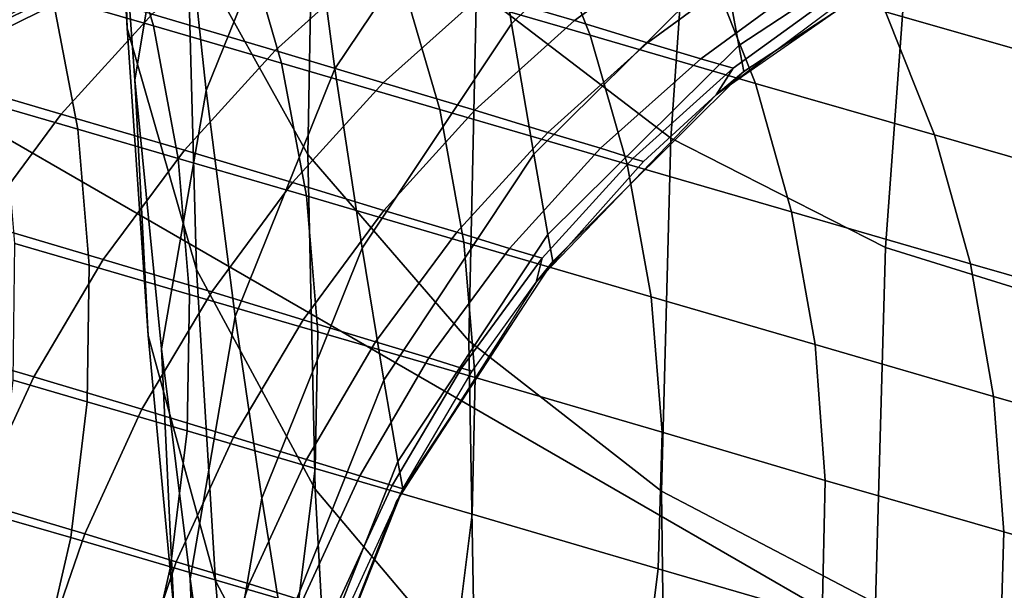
# Model space of a CAD drawing. Extents: x -43.1 to 43.1, y -41.3 to 41.3.
# Tile 424 of 656: x 0.5859 to 0.741, y -0.711 to -0.6211. Entities that reach past the tile are written whole.
import ezdxf

# ---------------------------------------------------------------- set-up
doc = ezdxf.new("R2010")
doc.units = 0
for name, color, linetype in [('CABLE', 18, 'CONTINUOUS'), ('CEILING_SUPPORT', 254, 'CONTINUOUS'), ('METAL_BASE', 254, 'CONTINUOUS')]:
    doc.layers.add(name, color=color, linetype=linetype)

msp = doc.modelspace()

# ---------------------------------------------------------------- linework, layer by layer
at = {"layer": 'CABLE'}
for points in [[(0.5984, -0.5315, 81.2955), (0.6006, -0.5828, 81.1676), (0.6029, -0.6225, 81.1835), (0.6012, -0.5708, 81.3125)], [(0.607, -0.5431, 81.152), (0.6108, -0.5904, 81.0225), (0.6041, -0.6306, 81.0366), (0.6006, -0.5828, 81.1676)], [(0.6262, -0.5523, 81.0094), (0.6309, -0.5937, 80.8812), (0.6153, -0.6323, 80.8925), (0.6108, -0.5904, 81.0225)], [(0.613, -0.5536, 81.4558), (0.6124, -0.6083, 81.3289), (0.6313, -0.6424, 81.3438), (0.6323, -0.5873, 81.4712)], [(0.6542, -0.5591, 80.8713), (0.6591, -0.5939, 80.7446), (0.6356, -0.6289, 80.7527), (0.6309, -0.5937, 80.8812)], [(0.6617, -0.5593, 81.6095), (0.6579, -0.6164, 81.4843), (0.6885, -0.6398, 81.4948), (0.6925, -0.5825, 81.6197)], [(0.689, -0.5646, 80.7381), (0.6935, -0.5923, 80.6127), (0.6634, -0.6218, 80.6176), (0.6591, -0.5939, 80.7446)], [(0.6012, -0.5708, 81.3125), (0.6029, -0.6225, 81.1835), (0.6138, -0.6605, 81.1989), (0.6124, -0.6083, 81.3289)], [(0.6006, -0.5828, 81.1676), (0.6041, -0.6306, 81.0366), (0.6062, -0.6709, 81.051), (0.6029, -0.6225, 81.1835)], [(0.6925, -0.5825, 81.6197), (0.6885, -0.6398, 81.4948), (0.7223, -0.657, 81.5025), (0.7265, -0.5996, 81.6269)], [(0.6323, -0.5873, 81.4712), (0.6313, -0.6424, 81.3438), (0.6567, -0.6717, 81.3567), (0.6579, -0.6164, 81.4843)], [(0.6108, -0.5904, 81.0225), (0.6153, -0.6323, 80.8925), (0.6083, -0.673, 80.9048), (0.6041, -0.6306, 81.0366)], [(0.7318, -0.5898, 80.4842), (0.7341, -0.6023, 80.3567), (0.6992, -0.6252, 80.3578), (0.6969, -0.6126, 80.4865)], [(0.6309, -0.5937, 80.8812), (0.6356, -0.6289, 80.7527), (0.6199, -0.6679, 80.7621), (0.6153, -0.6323, 80.8925)], [(0.6935, -0.5923, 80.6127), (0.6969, -0.6126, 80.4865), (0.6669, -0.6423, 80.4898), (0.6634, -0.6218, 80.6176)], [(0.6591, -0.5939, 80.7446), (0.6634, -0.6218, 80.6176), (0.6399, -0.6571, 80.6238), (0.6356, -0.6289, 80.7527)], [(0.6758, -0.6236, 71.0574), (0.6462, -0.615, 70.8585), (0.6384, -0.5956, 70.8603), (0.6681, -0.6042, 71.0595)], [(0.607, -0.6221, 70.4577), (0.5911, -0.6175, 70.2569), (0.5851, -0.5972, 70.2577), (0.601, -0.6018, 70.4587)], [(0.7265, -0.5996, 81.6269), (0.7223, -0.657, 81.5025), (0.7579, -0.6681, 81.5073), (0.7622, -0.6105, 81.6311)], [(0.5749, -0.6254, 29.9613), (0.6077, -0.6095, 29.8823), (0.6168, -0.6007, 29.8886), (0.5843, -0.6163, 29.9667)], [(0.6272, -0.628, 70.6577), (0.607, -0.6221, 70.4577), (0.601, -0.6018, 70.4587), (0.6213, -0.6077, 70.659)], [(0.7341, -0.6023, 80.3567), (0.7349, -0.6064, 80.2289), (0.7, -0.6293, 80.2289), (0.6992, -0.6252, 80.3578)], [(0.7842, -0.6376, 71.6685), (0.7223, -0.6199, 71.3656), (0.7129, -0.6016, 71.3684), (0.7748, -0.6193, 71.6716)], [(0.7018, -0.6312, 71.2108), (0.6758, -0.6236, 71.0574), (0.6681, -0.6042, 71.0595), (0.6941, -0.6118, 71.2131)], [(0.5576, -0.6285, 30.0459), (0.5843, -0.6163, 29.9667), (0.5916, -0.605, 29.9716), (0.5652, -0.617, 30.0497)], [(0.6418, -0.6119, 72.5825), (0.6225, -0.6062, 72.4668), (0.6068, -0.6203, 72.4689), (0.6262, -0.626, 72.5844)], [(0.6902, -0.609, 72.8118), (0.6758, -0.6047, 72.6962), (0.6589, -0.617, 72.698), (0.6733, -0.6213, 72.8134)], [(0.6521, -0.6353, 70.8569), (0.6272, -0.628, 70.6577), (0.6213, -0.6077, 70.659), (0.6462, -0.615, 70.8585)], [(0.6956, -0.633, 73.2739), (0.7, -0.6293, 80.2289), (0.7349, -0.6064, 80.2289), (0.7291, -0.6096, 73.2739)], [(0.6124, -0.6083, 81.3289), (0.6138, -0.6605, 81.1989), (0.6325, -0.6951, 81.2131), (0.6313, -0.6424, 81.3438)], [(0.7017, -0.6124, 72.9274), (0.6902, -0.609, 72.8118), (0.6733, -0.6213, 72.8134), (0.6848, -0.6248, 72.9286)], [(0.564, -0.6322, 29.9559), (0.5971, -0.6159, 29.8759), (0.6077, -0.6095, 29.8823), (0.5749, -0.6254, 29.9613)], [(0.6589, -0.617, 72.698), (0.6418, -0.6119, 72.5825), (0.6262, -0.626, 72.5844), (0.6432, -0.6311, 72.6996)], [(0.7101, -0.6149, 73.0429), (0.7017, -0.6124, 72.9274), (0.6848, -0.6248, 72.9286), (0.6932, -0.6273, 73.0437)], [(0.73, -0.6393, 71.3631), (0.7018, -0.6312, 71.2108), (0.6941, -0.6118, 71.2131), (0.7223, -0.6199, 71.3656)], [(0.6969, -0.6126, 80.4865), (0.6992, -0.6252, 80.3578), (0.6691, -0.655, 80.3595), (0.6669, -0.6423, 80.4898)], [(0.6068, -0.6203, 72.4689), (0.5855, -0.6141, 72.3531), (0.5712, -0.6298, 72.355), (0.5925, -0.636, 72.4706)], [(0.5951, -0.6384, 70.2563), (0.5834, -0.635, 70.0551), (0.5794, -0.6141, 70.0555), (0.5911, -0.6175, 70.2569)], [(0.6816, -0.6439, 71.0556), (0.6521, -0.6353, 70.8569), (0.6462, -0.615, 70.8585), (0.6758, -0.6236, 71.0574)], [(0.7152, -0.6165, 73.1584), (0.7101, -0.6149, 73.0429), (0.6932, -0.6273, 73.0437), (0.6983, -0.6288, 73.1588)], [(0.5522, -0.6364, 29.9505), (0.5856, -0.6197, 29.8697), (0.5971, -0.6159, 29.8759), (0.564, -0.6322, 29.9559)], [(0.6733, -0.6213, 72.8134), (0.6589, -0.617, 72.698), (0.6432, -0.6311, 72.6996), (0.6576, -0.6354, 72.8147)], [(0.6579, -0.6164, 81.4843), (0.6567, -0.6717, 81.3567), (0.687, -0.6954, 81.3673), (0.6885, -0.6398, 81.4948)], [(0.717, -0.617, 73.2739), (0.7152, -0.6165, 73.1584), (0.6983, -0.6288, 73.1588), (0.6956, -0.633, 73.2739)], [(0.6109, -0.643, 70.4568), (0.5951, -0.6384, 70.2563), (0.5911, -0.6175, 70.2569), (0.607, -0.6221, 70.4577)], [(0.7917, -0.657, 71.6657), (0.73, -0.6393, 71.3631), (0.7223, -0.6199, 71.3656), (0.7842, -0.6376, 71.6685)], [(0.6262, -0.626, 72.5844), (0.6068, -0.6203, 72.4689), (0.5925, -0.636, 72.4706), (0.6119, -0.6417, 72.586)], [(0.6848, -0.6248, 72.9286), (0.6733, -0.6213, 72.8134), (0.6576, -0.6354, 72.8147), (0.6691, -0.6389, 72.9296)], [(0.6029, -0.6225, 81.1835), (0.6062, -0.6709, 81.051), (0.6168, -0.7095, 81.0651), (0.6138, -0.6605, 81.1989)], [(0.6311, -0.6489, 70.6566), (0.6109, -0.643, 70.4568), (0.607, -0.6221, 70.4577), (0.6272, -0.628, 70.6577)], [(0.6634, -0.6218, 80.6176), (0.6669, -0.6423, 80.4898), (0.6433, -0.6779, 80.494), (0.6399, -0.6571, 80.6238)], [(0.6932, -0.6273, 73.0437), (0.6848, -0.6248, 72.9286), (0.6691, -0.6389, 72.9296), (0.6774, -0.6414, 73.0444)], [(0.7075, -0.6514, 71.2087), (0.6816, -0.6439, 71.0556), (0.6758, -0.6236, 71.0574), (0.7018, -0.6312, 71.2108)], [(0.6432, -0.6311, 72.6996), (0.6262, -0.626, 72.5844), (0.6119, -0.6417, 72.586), (0.6289, -0.6468, 72.701)], [(0.6992, -0.6252, 80.3578), (0.7, -0.6293, 80.2289), (0.6699, -0.6592, 80.2289), (0.6691, -0.655, 80.3595)], [(0.6983, -0.6288, 73.1588), (0.6932, -0.6273, 73.0437), (0.6774, -0.6414, 73.0444), (0.6825, -0.643, 73.1592)], [(0.6356, -0.6289, 80.7527), (0.6399, -0.6571, 80.6238), (0.6241, -0.6965, 80.6311), (0.6199, -0.6679, 80.7621)], [(0.6559, -0.6562, 70.8556), (0.6311, -0.6489, 70.6566), (0.6272, -0.628, 70.6577), (0.6521, -0.6353, 70.8569)], [(0.6673, -0.6625, 73.2739), (0.6699, -0.6592, 80.2289), (0.7, -0.6293, 80.2289), (0.6956, -0.633, 73.2739)], [(0.6956, -0.633, 73.2739), (0.6983, -0.6288, 73.1588), (0.6825, -0.643, 73.1592), (0.6842, -0.6435, 73.2739)], [(0.5925, -0.636, 72.4706), (0.5712, -0.6298, 72.355), (0.5585, -0.6469, 72.3565), (0.5798, -0.6532, 72.472)], [(0.6041, -0.6306, 81.0366), (0.6083, -0.673, 80.9048), (0.6102, -0.7139, 80.9175), (0.6062, -0.6709, 81.051)], [(0.6153, -0.6323, 80.8925), (0.6199, -0.6679, 80.7621), (0.6128, -0.7092, 80.7723), (0.6083, -0.673, 80.9048)], [(0.6576, -0.6354, 72.8147), (0.6432, -0.6311, 72.6996), (0.6289, -0.6468, 72.701), (0.6433, -0.6512, 72.8158)], [(0.7357, -0.6596, 71.3609), (0.7075, -0.6514, 71.2087), (0.7018, -0.6312, 71.2108), (0.73, -0.6393, 71.3631)], [(0.5969, -0.6598, 70.2557), (0.5852, -0.6564, 70.0547), (0.5834, -0.635, 70.0551), (0.5951, -0.6384, 70.2563)], [(0.6691, -0.6389, 72.9296), (0.6576, -0.6354, 72.8147), (0.6433, -0.6512, 72.8158), (0.6548, -0.6546, 72.9305)], [(0.6854, -0.6648, 71.054), (0.6559, -0.6562, 70.8556), (0.6521, -0.6353, 70.8569), (0.6816, -0.6439, 71.0556)], [(0.6119, -0.6417, 72.586), (0.5925, -0.636, 72.4706), (0.5798, -0.6532, 72.472), (0.5991, -0.6589, 72.5872)], [(0.6127, -0.6644, 70.4561), (0.5969, -0.6598, 70.2557), (0.5951, -0.6384, 70.2563), (0.6109, -0.643, 70.4568)], [(0.6774, -0.6414, 73.0444), (0.6691, -0.6389, 72.9296), (0.6548, -0.6546, 72.9305), (0.6631, -0.6572, 73.045)], [(0.6885, -0.6398, 81.4948), (0.687, -0.6954, 81.3673), (0.7207, -0.713, 81.3752), (0.7223, -0.657, 81.5025)], [(0.7973, -0.6773, 71.6633), (0.7357, -0.6596, 71.3609), (0.73, -0.6393, 71.3631), (0.7917, -0.657, 71.6657)], [(0.6289, -0.6468, 72.701), (0.6119, -0.6417, 72.586), (0.5991, -0.6589, 72.5872), (0.6162, -0.664, 72.7021)], [(0.6825, -0.643, 73.1592), (0.6774, -0.6414, 73.0444), (0.6631, -0.6572, 73.045), (0.6682, -0.6587, 73.1595)], [(0.6329, -0.6703, 70.6557), (0.6127, -0.6644, 70.4561), (0.6109, -0.643, 70.4568), (0.6311, -0.6489, 70.6566)], [(0.6313, -0.6424, 81.3438), (0.6325, -0.6951, 81.2131), (0.6576, -0.7249, 81.2255), (0.6567, -0.6717, 81.3567)], [(0.6669, -0.6423, 80.4898), (0.6691, -0.655, 80.3595), (0.6455, -0.6907, 80.3616), (0.6433, -0.6779, 80.494)], [(0.6842, -0.6435, 73.2739), (0.6825, -0.643, 73.1592), (0.6682, -0.6587, 73.1595), (0.6673, -0.6625, 73.2739)], [(0.7112, -0.6723, 71.207), (0.6854, -0.6648, 71.054), (0.6816, -0.6439, 71.0556), (0.7075, -0.6514, 71.2087)], [(0.6433, -0.6512, 72.8158), (0.6289, -0.6468, 72.701), (0.6162, -0.664, 72.7021), (0.6306, -0.6684, 72.8167)], [(0.6577, -0.6775, 70.8545), (0.6329, -0.6703, 70.6557), (0.6311, -0.6489, 70.6566), (0.6559, -0.6562, 70.8556)], [(0.6548, -0.6546, 72.9305), (0.6433, -0.6512, 72.8158), (0.6306, -0.6684, 72.8167), (0.642, -0.6719, 72.9312)], [(0.7393, -0.6805, 71.3591), (0.7112, -0.6723, 71.207), (0.7075, -0.6514, 71.2087), (0.7357, -0.6596, 71.3609)], [(0.5991, -0.6589, 72.5872), (0.5798, -0.6532, 72.472), (0.5688, -0.6717, 72.4731), (0.5882, -0.6774, 72.5882)], [(0.6631, -0.6572, 73.045), (0.6548, -0.6546, 72.9305), (0.642, -0.6719, 72.9312), (0.6504, -0.6744, 73.0455)], [(0.6691, -0.655, 80.3595), (0.6699, -0.6592, 80.2289), (0.6463, -0.695, 80.2289), (0.6455, -0.6907, 80.3616)], [(0.5966, -0.6813, 70.2553), (0.5849, -0.6779, 70.0544), (0.5852, -0.6564, 70.0547), (0.5969, -0.6598, 70.2557)], [(0.6399, -0.6571, 80.6238), (0.6433, -0.6779, 80.494), (0.6275, -0.7176, 80.4989), (0.6241, -0.6965, 80.6311)], [(0.6682, -0.6587, 73.1595), (0.6631, -0.6572, 73.045), (0.6504, -0.6744, 73.0455), (0.6555, -0.676, 73.1597)], [(0.6871, -0.6861, 71.0528), (0.6577, -0.6775, 70.8545), (0.6559, -0.6562, 70.8556), (0.6854, -0.6648, 71.054)], [(0.7223, -0.657, 81.5025), (0.7207, -0.713, 81.3752), (0.7561, -0.7242, 81.3804), (0.7579, -0.6681, 81.5073)], [(0.6162, -0.664, 72.7021), (0.5991, -0.6589, 72.5872), (0.5882, -0.6774, 72.5882), (0.6052, -0.6825, 72.7029)], [(0.6673, -0.6625, 73.2739), (0.6682, -0.6587, 73.1595), (0.6555, -0.676, 73.1597), (0.6572, -0.6765, 73.2739)], [(0.6123, -0.6859, 70.4556), (0.5966, -0.6813, 70.2553), (0.5969, -0.6598, 70.2557), (0.6127, -0.6644, 70.4561)], [(0.6138, -0.6605, 81.1989), (0.6168, -0.7095, 81.0651), (0.6352, -0.7446, 81.0782), (0.6325, -0.6951, 81.2131)], [(0.6453, -0.697, 73.2739), (0.6453, -0.697, 80.2289), (0.6699, -0.6592, 80.2289), (0.6673, -0.6625, 73.2739)], [(0.8009, -0.6982, 71.6613), (0.7393, -0.6805, 71.3591), (0.7357, -0.6596, 71.3609), (0.7973, -0.6773, 71.6633)], [(0.6306, -0.6684, 72.8167), (0.6162, -0.664, 72.7021), (0.6052, -0.6825, 72.7029), (0.6196, -0.6869, 72.8174)], [(0.6325, -0.6918, 70.655), (0.6123, -0.6859, 70.4556), (0.6127, -0.6644, 70.4561), (0.6329, -0.6703, 70.6557)], [(0.7128, -0.6937, 71.2057), (0.6871, -0.6861, 71.0528), (0.6854, -0.6648, 71.054), (0.7112, -0.6723, 71.207)], [(0.6199, -0.6679, 80.7621), (0.6241, -0.6965, 80.6311), (0.6169, -0.7383, 80.639), (0.6128, -0.7092, 80.7723)], [(0.642, -0.6719, 72.9312), (0.6306, -0.6684, 72.8167), (0.6196, -0.6869, 72.8174), (0.6311, -0.6904, 72.9317)], [(0.6062, -0.6709, 81.051), (0.6102, -0.7139, 80.9175), (0.6206, -0.7531, 80.9299), (0.6168, -0.7095, 81.0651)], [(0.6572, -0.699, 70.8538), (0.6325, -0.6918, 70.655), (0.6329, -0.6703, 70.6557), (0.6577, -0.6775, 70.8545)], [(0.5882, -0.6774, 72.5882), (0.5688, -0.6717, 72.4731), (0.5598, -0.6912, 72.4737), (0.5791, -0.697, 72.5887)], [(0.6504, -0.6744, 73.0455), (0.642, -0.6719, 72.9312), (0.6311, -0.6904, 72.9317), (0.6395, -0.693, 73.0458)], [(0.6567, -0.6717, 81.3567), (0.6576, -0.7249, 81.2255), (0.6877, -0.749, 81.2358), (0.687, -0.6954, 81.3673)], [(0.7409, -0.7018, 71.3577), (0.7128, -0.6937, 71.2057), (0.7112, -0.6723, 71.207), (0.7393, -0.6805, 71.3591)], [(0.6083, -0.673, 80.9048), (0.6128, -0.7092, 80.7723), (0.6145, -0.7507, 80.7829), (0.6102, -0.7139, 80.9175)], [(0.6555, -0.676, 73.1597), (0.6504, -0.6744, 73.0455), (0.6395, -0.693, 73.0458), (0.6446, -0.6945, 73.1599)], [(0.6572, -0.6765, 73.2739), (0.6555, -0.676, 73.1597), (0.6446, -0.6945, 73.1599), (0.6463, -0.695, 73.2739)], [(0.6052, -0.6825, 72.7029), (0.5882, -0.6774, 72.5882), (0.5791, -0.697, 72.5887), (0.5962, -0.7021, 72.7034)], [(0.6865, -0.7076, 71.0519), (0.6572, -0.699, 70.8538), (0.6577, -0.6775, 70.8545), (0.6871, -0.6861, 71.0528)], [(0.594, -0.7027, 70.2551), (0.5823, -0.6993, 70.0542), (0.5849, -0.6779, 70.0544), (0.5966, -0.6813, 70.2553)], [(0.6433, -0.6779, 80.494), (0.6455, -0.6907, 80.3616), (0.6296, -0.7307, 80.3641), (0.6275, -0.7176, 80.4989)], [(0.8024, -0.7195, 71.6597), (0.7409, -0.7018, 71.3577), (0.7393, -0.6805, 71.3591), (0.8009, -0.6982, 71.6613)], [(0.6097, -0.7073, 70.4553), (0.594, -0.7027, 70.2551), (0.5966, -0.6813, 70.2553), (0.6123, -0.6859, 70.4556)], [(0.6196, -0.6869, 72.8174), (0.6052, -0.6825, 72.7029), (0.5962, -0.7021, 72.7034), (0.6106, -0.7065, 72.8178)], [(0.6298, -0.7132, 70.6547), (0.6097, -0.7073, 70.4553), (0.6123, -0.6859, 70.4556), (0.6325, -0.6918, 70.655)], [(0.7123, -0.7151, 71.2047), (0.6865, -0.7076, 71.0519), (0.6871, -0.6861, 71.0528), (0.7128, -0.6937, 71.2057)], [(0.6311, -0.6904, 72.9317), (0.6196, -0.6869, 72.8174), (0.6106, -0.7065, 72.8178), (0.6221, -0.71, 72.932)], [(0.6395, -0.693, 73.0458), (0.6311, -0.6904, 72.9317), (0.6221, -0.71, 72.932), (0.6305, -0.7126, 73.046)], [(0.6455, -0.6907, 80.3616), (0.6463, -0.695, 80.2289), (0.6304, -0.7351, 80.2289), (0.6296, -0.7307, 80.3641)], [(0.6545, -0.7204, 70.8533), (0.6298, -0.7132, 70.6547), (0.6325, -0.6918, 70.655), (0.6572, -0.699, 70.8538)], [(0.6446, -0.6945, 73.1599), (0.6395, -0.693, 73.0458), (0.6305, -0.7126, 73.046), (0.6356, -0.7141, 73.16)], [(0.6463, -0.695, 73.2739), (0.6446, -0.6945, 73.1599), (0.6356, -0.7141, 73.16), (0.6373, -0.7146, 73.2739)], [(0.7403, -0.7233, 71.3566), (0.7123, -0.7151, 71.2047), (0.7128, -0.6937, 71.2057), (0.7409, -0.7018, 71.3577)], [(0.6325, -0.6951, 81.2131), (0.6352, -0.7446, 81.0782), (0.66, -0.775, 81.0897), (0.6576, -0.7249, 81.2255)], [(0.687, -0.6954, 81.3673), (0.6877, -0.749, 81.2358), (0.7212, -0.7669, 81.2436), (0.7207, -0.713, 81.3752)], [(0.5962, -0.7021, 72.7034), (0.5791, -0.697, 72.5887), (0.5721, -0.7174, 72.5889), (0.5892, -0.7225, 72.7036)], [(0.6241, -0.6965, 80.6311), (0.6275, -0.7176, 80.4989), (0.6202, -0.7598, 80.5043), (0.6169, -0.7383, 80.639)], [(0.6304, -0.7351, 73.2739), (0.6304, -0.7351, 80.2289), (0.6453, -0.697, 80.2289), (0.6453, -0.697, 73.2739)], [(0.6838, -0.729, 71.0514), (0.6545, -0.7204, 70.8533), (0.6572, -0.699, 70.8538), (0.6865, -0.7076, 71.0519)], [(0.5892, -0.7237, 70.255), (0.5775, -0.7203, 70.0542), (0.5823, -0.6993, 70.0542), (0.594, -0.7027, 70.2551)], [(0.6106, -0.7065, 72.8178), (0.5962, -0.7021, 72.7034), (0.5892, -0.7225, 72.7036), (0.6037, -0.7269, 72.8179)], [(0.8017, -0.741, 71.6586), (0.7403, -0.7233, 71.3566), (0.7409, -0.7018, 71.3577), (0.8024, -0.7195, 71.6597)], [(0.6049, -0.7283, 70.4552), (0.5892, -0.7237, 70.255), (0.594, -0.7027, 70.2551), (0.6097, -0.7073, 70.4553)], [(0.6221, -0.71, 72.932), (0.6106, -0.7065, 72.8178), (0.6037, -0.7269, 72.8179), (0.6152, -0.7304, 72.9321)], [(0.625, -0.7342, 70.6545), (0.6049, -0.7283, 70.4552), (0.6097, -0.7073, 70.4553), (0.6298, -0.7132, 70.6547)], [(0.7095, -0.7365, 71.2042), (0.6838, -0.729, 71.0514), (0.6865, -0.7076, 71.0519), (0.7123, -0.7151, 71.2047)], [(0.6128, -0.7092, 80.7723), (0.6169, -0.7383, 80.639), (0.6185, -0.7803, 80.6472), (0.6145, -0.7507, 80.7829)], [(0.6305, -0.7126, 73.046), (0.6221, -0.71, 72.932), (0.6152, -0.7304, 72.9321), (0.6236, -0.733, 73.0461)], [(0.6168, -0.7095, 81.0651), (0.6206, -0.7531, 80.9299), (0.6388, -0.7889, 80.9415), (0.6352, -0.7446, 81.0782)]]:
    msp.add_3dface(points, dxfattribs=at)
at = {"layer": 'CEILING_SUPPORT'}
for points in [[(0.068, -0.0542, 101.9285), (0.7651, 0, 101.9285), (0.7651, -0.7651, 101.9285), (0, -0.7651, 101.9285)], [(0.068, -0.0542, 101.859), (0.7651, 0, 101.859), (0.7651, -0.7651, 101.859), (0, -0.7651, 101.859)]]:
    msp.add_3dface(points, dxfattribs=at)
at = {"layer": 'METAL_BASE'}
for points in [[(-1.669, 0.6609, 8.6989), (-0.8194, 1.6735, 8.6989), (0.4824, 1.903, 8.6989), (1.6271, -1.2421, 8.6989)], [(2.0792, 0, 8.6989), (1.6271, -1.2421, 8.6989), (0.4824, 1.903, 8.6989), (1.6271, 1.2421, 8.6989)], [(-0.9992, 1.3658, 8.6989), (-1.609, 0.3096, 8.6989), (-1.3972, -0.8914, 8.6989), (1.2928, 1.3658, 8.6989)], [(-1.3972, -0.8914, 8.6989), (-0.463, -1.6754, 8.6989), (0.7566, -1.6754, 8.6989), (1.2928, 1.3658, 8.6989)], [(-0.8992, 1.2466, 0.6411), (-1.4558, 0.2826, 0.6411), (-1.2625, -0.8137, 0.6411), (1.1929, 1.2466, 0.6411)], [(-1.2625, -0.8137, 0.6411), (-0.4098, -1.5292, 0.6411), (0.7034, -1.5292, 0.6411), (1.1929, 1.2466, 0.6411)], [(1.7494, 0.2826, 0.6411), (1.1929, 1.2466, 0.6411), (0.7034, -1.5292, 0.6411), (1.5562, -0.8137, 0.6411)], [(-0.8194, -1.6735, 8.6989), (-1.669, -0.6609, 8.6989), (-1.669, 0.6609, 8.6989), (1.6271, -1.2421, 8.6989)]]:
    msp.add_3dface(points, dxfattribs=at)

doc.saveas('drawing.dxf')
